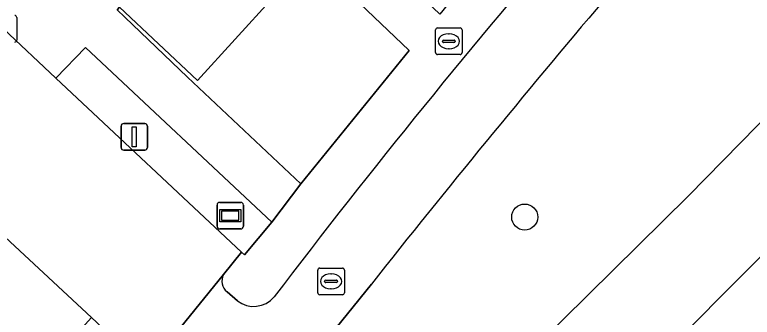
# Model space of a CAD drawing. Extents: x 159039 to 160102, y 381214 to 382524.
# Drawn here: x 159467.3 to 159495.04, y 381527.19 to 381538.57 of the extents above; entities that cross this region are included whole.
import ezdxf

# ---------------------------------------------------------------- set-up
doc = ezdxf.new("R2010")
doc.units = 0
for name, color, linetype in [('IMGEO_Berm_groen', 7, 'Continuous'), ('IMGEO_Boom', 7, 'Continuous'), ('IMGEO_Erf', 7, 'Continuous'), ('IMGEO_Fietspad_gesloten', 7, 'Continuous'), ('IMGEO_Groenvoorziening', 7, 'Continuous'), ('IMGEO_Kolk', 7, 'Continuous'), ('IMGEO_Lichtmast', 7, 'Continuous'), ('IMGEO_Rijbaan_lokaal_open', 7, 'Continuous'), ('IMGEO_Rijbaan_regionaal_gesloten', 7, 'Continuous'), ('IMGEO_Rioolput', 7, 'Continuous'), ('IMGEO_Straatnaambord', 7, 'Continuous'), ('IMGEO_Voetpad_open', 7, 'Continuous')]:
    doc.layers.add(name, color=color, linetype=linetype)

msp = doc.modelspace()

# ---------------------------------------------------------------- linework, layer by layer
at = {"layer": 'IMGEO_Berm_groen'}
for points in [[(159395.563, 381443.073), (159404.558, 381450.901), (159414.042, 381459.154), (159434.773, 381477.467), (159442.492, 381484.426), (159465.201, 381505.256), (159482.267, 381521.51), (159492.644, 381531.758), (159499.797, 381539.047), (159509.914, 381549.667), (159513.487, 381553.459), (159524.318, 381565.22), (159524.392, 381565.298)], [(159480.715, 381528.442), (159478.696, 381525.942), (159466.055, 381510.293)]]:
    msp.add_lwpolyline(points, dxfattribs=at)
msp.add_arc((159807.274, 381269.803), 416.575, 137.82976, 141.62035, dxfattribs=at)
at = {"layer": 'IMGEO_Boom'}
msp.add_circle((159486.484, 381530.962), 0.489, dxfattribs=at)
at = {"layer": 'IMGEO_Erf'}
msp.add_lwpolyline([(159464.308, 381586.475), (159470.174, 381580.964), (159476.042, 381575.453), (159481.909, 381569.943), (159487.883, 381564.332), (159483.395, 381559.555), (159487.27, 381555.916), (159471.246, 381538.856), (159474.176, 381536.104), (159478.425, 381540.77), (159479.629, 381542.092), (159494.82, 381558.774), (159492.689, 381560.816), (159451.02, 381600.164)], dxfattribs=at)
at = {"layer": 'IMGEO_Fietspad_gesloten'}
for points in [[(159475.156, 381528.804), (159472.991, 381526.144)], [(159466.055, 381510.293), (159478.696, 381525.942), (159480.715, 381528.442)], [(159475.676, 381527.813), (159475.288, 381528.15)]]:
    msp.add_lwpolyline(points, dxfattribs=at)
for centre, radius, start, end in [((159714.564, 381347.031), 298.57, 135.70827, 142.7), ((159807.274, 381269.803), 416.575, 137.82976, 141.62035), ((159475.625, 381528.558), 0.53, 152.361, 230.4609), ((159476.293, 381528.592), 0.993, 231.6248, 320.5828)]:
    msp.add_arc(centre, radius, start, end, dxfattribs=at)
at = {"layer": 'IMGEO_Groenvoorziening'}
for points in [[(159482.14, 381537.23), (159478.425, 381540.77), (159474.176, 381536.104), (159471.246, 381538.856), (159471.156, 381538.756), (159471.444, 381538.475), (159473.798, 381536.22), (159478.068, 381532.212)], [(159469.96, 381537.34), (159468.846, 381536.185), (159475.828, 381529.637), (159475.948, 381529.546), (159476.972, 381530.775)]]:
    msp.add_lwpolyline(points, close=True, dxfattribs=at)
at = {"layer": 'IMGEO_Kolk'}
for p, q in [((159467.375, 381538.47), (159467.375, 381537.618)), ((159483.128, 381537.149), (159483.128, 381538.001)), ((159483.203, 381538.075), (159484.055, 381538.075)), ((159483.616, 381537.855), (159483.641, 381537.855)), ((159484.129, 381538.001), (159484.129, 381537.149)), ((159483.387, 381537.569), (159483.387, 381537.581)), ((159483.43, 381537.618), (159483.828, 381537.618)), ((159483.871, 381537.581), (159483.871, 381537.569)), ((159483.825, 381537.532), (159483.427, 381537.532)), ((159483.639, 381537.295), (159483.614, 381537.295)), ((159484.055, 381537.075), (159483.203, 381537.075))]:
    msp.add_line(p, q, dxfattribs=at)
for points in [[(159467.375, 381538.47), (159467.375, 381537.618)], [(159483.128, 381537.149), (159483.128, 381538.001)], [(159483.203, 381538.075), (159484.055, 381538.075)], [(159484.129, 381538.001), (159484.129, 381537.149)], [(159484.055, 381537.075), (159483.203, 381537.075)]]:
    msp.add_lwpolyline(points, dxfattribs=at)
for centre, radius, start, end in [((159467.299, 381538.468), 0.0765, 1.552, 88.448), ((159467.299, 381538.468), 0.0765, 1.552, 88.448), ((159483.205, 381537.999), 0.0765, 91.552, 178.448), ((159483.205, 381537.999), 0.0765, 91.552, 178.448), ((159484.053, 381537.999), 0.0765, 1.552, 88.448), ((159484.053, 381537.999), 0.0765, 1.552, 88.448), ((159467.299, 381537.62), 0.0765, 271.552, 358.448), ((159467.299, 381537.62), 0.0765, 271.552, 358.448), ((159483.427, 381537.578), 0.0403, 85.8775, 175.7526), ((159483.832, 381537.58), 0.0386, 1.7309, 96.639), ((159483.424, 381537.568), 0.0366, 178.938, 274.7102), ((159483.828, 381537.575), 0.043, 264.8664, 352.4533), ((159483.205, 381537.151), 0.0765, 181.552, 268.448), ((159483.205, 381537.151), 0.0765, 181.552, 268.448), ((159484.053, 381537.151), 0.0765, 271.552, 358.448), ((159484.053, 381537.151), 0.0765, 271.552, 358.448)]:
    msp.add_arc(centre, radius, start, end, dxfattribs=at)
for centre, major_axis, ratio, start_param, end_param in [((159483.615, 381537.575), (-0.387, 0.002), 0.722429, 4.712389, 7.853982), ((159483.64, 381537.575), (-0.39, 0.002), 0.717154, 1.570796, 4.712389)]:
    msp.add_ellipse(centre, major_axis=major_axis, ratio=ratio, start_param=start_param, end_param=end_param, dxfattribs=at)
at = {"layer": 'IMGEO_Lichtmast'}
for p, q in [((159471.3, 381533.58), (159471.3, 381534.38)), ((159471.3, 381534.38), (159471.3, 381533.58)), ((159471.4, 381534.48), (159472.19, 381534.48)), ((159472.19, 381534.48), (159471.4, 381534.48)), ((159472.29, 381534.38), (159472.29, 381533.58)), ((159472.29, 381533.58), (159472.29, 381534.38)), ((159472.19, 381533.48), (159471.4, 381533.48)), ((159471.4, 381533.48), (159472.19, 381533.48))]:
    msp.add_line(p, q, dxfattribs=at)
msp.add_lwpolyline([(159471.72, 381534.355), (159471.87, 381534.355), (159471.87, 381533.605), (159471.72, 381533.605), (159471.72, 381534.355)], dxfattribs=at)
for centre, start, end in [((159471.4, 381534.38), 90, 180), ((159471.4, 381534.38), 90, 180), ((159472.19, 381534.38), 0, 90), ((159472.19, 381534.38), 360, 90), ((159471.4, 381533.58), 180, 270), ((159471.4, 381533.58), 180, 270), ((159472.19, 381533.58), 270, 0), ((159472.19, 381533.58), 270, 0)]:
    msp.add_arc(centre, 0.1, start, end, dxfattribs=at)
at = {"layer": 'IMGEO_Rijbaan_lokaal_open'}
msp.add_lwpolyline([(159446.812, 381556.846), (159440.803, 381562.65), (159435.701, 381567.331), (159418.037, 381584.101), (159417.904, 381584.227), (159413.837, 381580.05), (159414.074, 381579.827), (159430.611, 381564.257), (159434.171, 381560.918), (159465.756, 381531.298), (159465.844, 381531.211), (159470.189, 381527.178), (159472.253, 381525.237), (159472.991, 381526.144), (159475.156, 381528.804), (159475.828, 381529.637), (159468.846, 381536.185), (159466.875, 381538.044), (159466.685, 381538.22), (159458.784, 381545.549), (159453.733, 381550.451), (159453.52, 381550.648)], close=True, dxfattribs=at)
at = {"layer": 'IMGEO_Rijbaan_regionaal_gesloten'}
for points in [[(159383.498, 381428.039), (159401.924, 381443.755), (159413.428, 381453.788), (159429.207, 381467.675), (159453.123, 381489.287), (159476.095, 381510.615), (159487.725, 381521.828), (159499.136, 381533.249), (159515.536, 381550.447), (159526.975, 381562.783), (159524.392, 381565.298), (159524.318, 381565.22), (159513.487, 381553.459), (159509.914, 381549.667), (159499.797, 381539.047), (159492.644, 381531.758), (159482.267, 381521.51), (159465.201, 381505.256), (159442.492, 381484.426), (159434.773, 381477.467), (159414.042, 381459.154), (159404.558, 381450.901), (159395.563, 381443.073), (159354.89, 381408.246)], [(159306.514, 381357.491), (159404.195, 381441.263), (159409.309, 381445.71), (159416.317, 381451.803), (159432.909, 381466.414), (159448.426, 381480.359), (159461.511, 381492.336), (159474.06, 381504.012), (159488.86, 381518.149), (159495.714, 381524.98), (159529.443, 381560.38), (159526.975, 381562.783), (159515.536, 381550.447), (159499.136, 381533.249), (159487.725, 381521.828), (159476.095, 381510.615), (159453.123, 381489.287), (159429.207, 381467.675), (159413.428, 381453.788), (159401.924, 381443.755), (159383.498, 381428.039)]]:
    msp.add_lwpolyline(points, dxfattribs=at)
at = {"layer": 'IMGEO_Rioolput'}
for p, q in [((159478.774, 381529.042), (159479.626, 381529.042)), ((159478.699, 381528.116), (159478.699, 381528.968)), ((159479.187, 381528.822), (159479.212, 381528.822)), ((159479.7, 381528.968), (159479.7, 381528.116)), ((159478.958, 381528.536), (159478.958, 381528.548)), ((159479.396, 381528.499), (159478.998, 381528.499)), ((159479.001, 381528.585), (159479.399, 381528.585)), ((159479.442, 381528.548), (159479.442, 381528.536)), ((159479.21, 381528.262), (159479.185, 381528.262)), ((159479.626, 381528.042), (159478.774, 381528.042))]:
    msp.add_line(p, q, dxfattribs=at)
for points in [[(159478.774, 381529.042), (159479.626, 381529.042)], [(159478.699, 381528.116), (159478.699, 381528.968)], [(159479.7, 381528.968), (159479.7, 381528.116)], [(159479.626, 381528.042), (159478.774, 381528.042)]]:
    msp.add_lwpolyline(points, dxfattribs=at)
for centre, radius, start, end in [((159478.776, 381528.966), 0.0765, 91.552, 178.448), ((159478.776, 381528.966), 0.0765, 91.552, 178.448), ((159479.624, 381528.966), 0.0765, 1.552, 88.448), ((159479.624, 381528.966), 0.0765, 1.552, 88.448), ((159478.998, 381528.545), 0.0403, 85.8775, 175.7526), ((159478.995, 381528.535), 0.0366, 178.938, 274.7102), ((159479.399, 381528.542), 0.043, 264.8664, 352.4533), ((159479.403, 381528.547), 0.0386, 1.7309, 96.639), ((159478.776, 381528.118), 0.0765, 181.552, 268.448), ((159478.776, 381528.118), 0.0765, 181.552, 268.448), ((159479.624, 381528.118), 0.0765, 271.552, 358.448), ((159479.624, 381528.118), 0.0765, 271.552, 358.448)]:
    msp.add_arc(centre, radius, start, end, dxfattribs=at)
for centre, major_axis, ratio, start_param, end_param in [((159479.186, 381528.542), (-0.387, 0.002), 0.722429, 4.712389, 7.853982), ((159479.211, 381528.542), (-0.39, 0.002), 0.717154, 1.570796, 4.712389)]:
    msp.add_ellipse(centre, major_axis=major_axis, ratio=ratio, start_param=start_param, end_param=end_param, dxfattribs=at)
at = {"layer": 'IMGEO_Straatnaambord'}
for p, q in [((159475.012, 381531.515), (159475.802, 381531.515)), ((159475.802, 381531.515), (159475.012, 381531.515)), ((159474.912, 381530.615), (159474.912, 381531.415)), ((159474.912, 381531.415), (159474.912, 381530.615)), ((159475.902, 381531.415), (159475.902, 381530.615)), ((159475.902, 381530.615), (159475.902, 381531.415)), ((159475.802, 381530.515), (159475.012, 381530.515)), ((159475.012, 381530.515), (159475.802, 381530.515))]:
    msp.add_line(p, q, dxfattribs=at)
for points in [[(159475.013, 381531.247), (159475.801, 381531.247), (159475.801, 381530.783), (159475.013, 381530.783), (159475.013, 381531.247)], [(159475.078, 381531.182), (159475.078, 381530.848), (159475.736, 381530.848), (159475.736, 381531.182), (159475.078, 381531.182)]]:
    msp.add_lwpolyline(points, dxfattribs=at)
for centre, start, end in [((159475.012, 381531.415), 90, 180), ((159475.012, 381531.415), 90, 180), ((159475.802, 381531.415), 0, 90), ((159475.802, 381531.415), 360, 90), ((159475.012, 381530.615), 180, 270), ((159475.012, 381530.615), 180, 270), ((159475.802, 381530.615), 270, 0), ((159475.802, 381530.615), 270, 0)]:
    msp.add_arc(centre, 0.1, start, end, dxfattribs=at)
at = {"layer": 'IMGEO_Voetpad_open'}
for points in [[(159436.665, 381552.094), (159451.024, 381538.367), (159458.748, 381531.157), (159459.407, 381530.539), (159457.174, 381528.153), (159452.635, 381523.302), (159446.285, 381516.516), (159444.441, 381514.546), (159443.176, 381513.194), (159444.493, 381511.965), (159445.752, 381513.31), (159458.298, 381526.71), (159460.724, 381529.302), (159469.227, 381521.32), (159471.243, 381523.75), (159469.007, 381525.876), (159470.189, 381527.178), (159465.844, 381531.211), (159465.756, 381531.298)], [(159466.875, 381538.044), (159468.846, 381536.185), (159469.96, 381537.34), (159476.972, 381530.775), (159478.068, 381532.212), (159473.798, 381536.22), (159471.444, 381538.475), (159471.156, 381538.756), (159471.246, 381538.856), (159461.398, 381548.106)], [(159485.281, 381541.046), (159483.291, 381538.599), (159479.629, 381542.092), (159478.425, 381540.77), (159482.14, 381537.23), (159478.068, 381532.212), (159476.972, 381530.775), (159475.948, 381529.546), (159475.828, 381529.637), (159475.156, 381528.804)], [(159475.288, 381528.15), (159475.676, 381527.813)]]:
    msp.add_lwpolyline(points, dxfattribs=at)
for centre, radius, start, end in [((159714.564, 381347.031), 298.57, 135.70827, 142.7), ((159475.625, 381528.558), 0.53, 152.361, 230.4609), ((159476.293, 381528.592), 0.993, 231.6248, 320.5828)]:
    msp.add_arc(centre, radius, start, end, dxfattribs=at)

doc.saveas('drawing.dxf')
